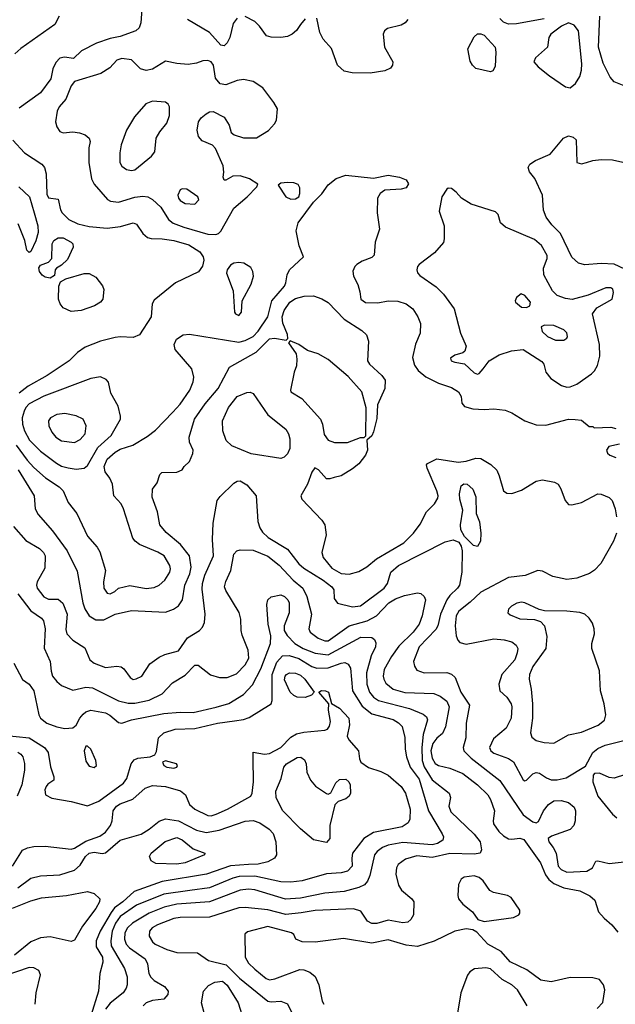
# Model space of a CAD drawing. Extents: x 1173029 to 1307123, y 522559 to 678521.
# Tile 510 of 623: x 1232587 to 1236252, y 643935 to 649994. Entities that reach past the tile are written whole.
import ezdxf

# ---------------------------------------------------------------- set-up
doc = ezdxf.new("R2010")
doc.units = 0

msp = doc.modelspace()

# ---------------------------------------------------------------- linework, layer by layer
at = {"layer": '0CON10XD'}
for points in [[(1233340, 650060), (1233332.5, 649975), (1233322, 649945), (1233301.2, 649925), (1233205, 649890), (1233145, 649878.8), (1233059.4, 649850.6), (1232966.8, 649803.2), (1232917.5, 649755), (1232862.7, 649762.7), (1232835, 649757.1), (1232809.1, 649730.9), (1232792.1, 649692.1), (1232779.1, 649630.9), (1232715, 649543.8), (1232585, 649450)], [(1232831.1, 650015), (1232804.5, 649965), (1232595, 649816.5), (1232558.5, 649785)], [(1233925, 650003.8), (1233900, 649970), (1233880, 649885), (1233865, 649850.8), (1233845, 649833.3), (1233825, 649836.9), (1233756, 649916), (1233620, 649995)], [(1234345, 649999.2), (1234314.4, 649965.6), (1234291.7, 649928.3), (1234265, 649905.8), (1234235, 649890), (1234194.5, 649884.5), (1234135, 649887.1), (1234106.7, 649895), (1234064, 649955), (1234035, 649983.8), (1233975, 650013.8)], [(1234975.5, 649995), (1234960, 649975), (1234935, 649960.9), (1234850.7, 649939.3), (1234832.9, 649925), (1234824.6, 649905.4), (1234832.3, 649825), (1234882.5, 649735), (1234882.1, 649715), (1234870, 649695), (1234835, 649679.6), (1234745, 649665.4), (1234633.6, 649666.4), (1234585, 649677.1), (1234542.9, 649715), (1234506.9, 649816.9), (1234454.6, 649874.6), (1234434.6, 649914.6), (1234415, 650003.8)], [(1235815, 649999.5), (1235645, 649968), (1235595, 649967.1), (1235565, 649978.9), (1235541.9, 650001.9)], [(1235975, 649574.5), (1236007.6, 649602.4), (1236033.6, 649645), (1236045.4, 649684.6), (1236046.9, 649723.1), (1236025.3, 649925.3), (1236000, 649960), (1235965, 649974.7), (1235921.2, 649955), (1235855.6, 649905), (1235843.3, 649885), (1235835.6, 649825), (1235760.8, 649759.2), (1235751.1, 649735), (1235777.8, 649705), (1235848.5, 649648.5), (1235945, 649580.8), (1235975, 649574.5)], [(1236337.5, 649575), (1236245, 649611.1), (1236220, 649640), (1236176.9, 649726.9), (1236150, 649825), (1236158.2, 650015)], [(1235485, 649673.3), (1235395, 649694.4), (1235373.4, 649713.4), (1235359.8, 649739.8), (1235344.5, 649815), (1235385, 649887.8), (1235405, 649907.1), (1235425, 649908.2), (1235445, 649899.4), (1235513.1, 649825), (1235517.5, 649795), (1235514.2, 649705.8), (1235499.5, 649680.5), (1235485, 649673.3)], [(1233795, 648673.1), (1233810.9, 648679.1), (1233825, 648693.8), (1233905.5, 648835), (1233986.6, 648903.4), (1234046.7, 648965), (1234053, 648983), (1234002, 649015), (1233945, 649033.1), (1233898.1, 649031.9), (1233855, 649006.7), (1233845, 649007.5), (1233838.8, 649025), (1233844.2, 649055), (1233839.4, 649095), (1233792.3, 649202.3), (1233772.9, 649222.9), (1233709.4, 649249.4), (1233688.6, 649275), (1233680, 649315), (1233688.6, 649365), (1233705, 649390.8), (1233735, 649415.7), (1233755, 649427.1), (1233778.3, 649428.3), (1233846.2, 649395), (1233876.7, 649345), (1233889.3, 649299.3), (1233907.5, 649285), (1233965, 649266.9), (1234045, 649266.5), (1234117.4, 649312.6), (1234155, 649352.5), (1234168.1, 649375), (1234172.9, 649445), (1234150.6, 649485), (1234083.1, 649575), (1234025, 649614.4), (1233965, 649625.5), (1233925, 649619.2), (1233855, 649592.9), (1233820.2, 649600.2), (1233793.2, 649635), (1233779.2, 649715), (1233765, 649734.4), (1233745, 649742.9), (1233715, 649741.8), (1233675, 649726.7), (1233625, 649719.5), (1233555, 649725.5), (1233485, 649740), (1233405, 649690.4), (1233365, 649681.5), (1233330.9, 649690.9), (1233275, 649746.9), (1233215, 649755.4), (1233184.4, 649745), (1233141.5, 649698.5), (1233086.7, 649663.3), (1232925, 649614.5), (1232903.7, 649586.3), (1232870.7, 649505), (1232831.3, 649458.7), (1232817.8, 649432.2), (1232808.5, 649365), (1232815.7, 649335), (1232835, 649306), (1232855, 649297.8), (1232915, 649303.8), (1232955, 649298.5), (1232990, 649285), (1233015.7, 649265), (1233020.6, 649245), (1233013.1, 649205), (1233013.1, 649115), (1233029.4, 649015), (1233045, 648982), (1233128.3, 648888.3), (1233147.1, 648877.1), (1233195, 648870.4), (1233295, 648902.7), (1233345, 648908.2), (1233375, 648903.8), (1233405, 648888.5), (1233455, 648840), (1233502.9, 648765), (1233532.1, 648742.1), (1233596.8, 648716.8), (1233745, 648675.4), (1233795, 648673.1)], [(1233275, 649065.6), (1233295, 649070.6), (1233398.5, 649155), (1233418.5, 649181.5), (1233427.2, 649265), (1233450, 649305), (1233491.9, 649358.1), (1233508.5, 649405), (1233508.7, 649458.7), (1233500.6, 649475), (1233485, 649487.3), (1233405, 649492), (1233363.8, 649476.2), (1233293.4, 649396.6), (1233245.4, 649315), (1233211.8, 649225), (1233203.5, 649175), (1233204.4, 649115), (1233215, 649092.5), (1233245, 649073.1), (1233275, 649065.6)], [(1232545, 649251.9), (1232616.4, 649175), (1232722.9, 649105), (1232740.6, 649085), (1232750.5, 649045), (1232755, 648920), (1232765, 648898.8), (1232825, 648890), (1232838.1, 648825), (1232849.5, 648805), (1232890, 648765), (1232945, 648738.8), (1233015, 648720.8), (1233125, 648711.9), (1233208.3, 648721.7), (1233285, 648744.4), (1233305.7, 648735), (1233345, 648678.6), (1233374.7, 648654.7), (1233396.9, 648646.9), (1233465, 648645.8), (1233536, 648636), (1233628.5, 648608.5), (1233695, 648565.4), (1233716.9, 648535), (1233719.6, 648515), (1233713, 648477), (1233686.7, 648443.3), (1233545.6, 648375), (1233415, 648268.6), (1233403.5, 648245), (1233395.5, 648165), (1233325.4, 648055), (1233285, 648037.9), (1233205, 648043.6), (1233175, 648038.9), (1233085, 648015.3), (1232990.9, 647979.1), (1232942.9, 647947.1), (1232891.1, 647895), (1232756.7, 647805), (1232640.2, 647739.8), (1232585, 647695.4)], [(1236345, 648442.3), (1236245, 648490), (1236165, 648494.7), (1236065.4, 648485.4), (1236025, 648496.7), (1235985, 648532.5), (1235915, 648678.6), (1235861.9, 648731.9), (1235828, 648778), (1235811.1, 648821.1), (1235804.3, 648915), (1235757.4, 649017.4), (1235725, 649057.5), (1235716.2, 649085), (1235726.2, 649105), (1235762, 649128), (1235852.3, 649167.7), (1235934.7, 649265.3), (1235965, 649279.1), (1235992.2, 649272.2), (1236012.5, 649255), (1236016.2, 649116.2), (1236045, 649107.5), (1236075, 649114.4), (1236115, 649128.2), (1236165, 649133.9), (1236235, 649132.7), (1236335, 649109.1)], [(1233145, 646461.2), (1233172.5, 646475), (1233195, 646496.7), (1233265, 646512.5), (1233365, 646492.9), (1233415, 646499.1), (1233445, 646514.5), (1233481.5, 646545), (1233510.4, 646595), (1233514.6, 646615), (1233510.8, 646635), (1233476.5, 646695), (1233437.7, 646717.7), (1233325.3, 646765.3), (1233297.5, 646785), (1233283.8, 646803.8), (1233226.4, 646985), (1233211.1, 647015), (1233166, 647065), (1233158, 647135), (1233142.1, 647172.1), (1233112.6, 647212.6), (1233106.7, 647245), (1233125, 647289.5), (1233175, 647332.7), (1233205, 647350.4), (1233283.7, 647376.3), (1233371.3, 647428.7), (1233422.2, 647467.8), (1233530.5, 647579.5), (1233575, 647628.5), (1233635, 647714.3), (1233654.5, 647765), (1233659.1, 647795), (1233646, 647846), (1233544.3, 647965), (1233538.6, 647995), (1233552.6, 648027.4), (1233592.5, 648055), (1233631.7, 648058.3), (1233935, 648010.8), (1233975, 648020.5), (1234025, 648045.3), (1234055, 648076.7), (1234113.8, 648165), (1234139.5, 648265), (1234216.4, 648355), (1234225.5, 648375), (1234233.5, 648425), (1234247.3, 648455), (1234333.8, 648535), (1234307.9, 648602.1), (1234288.2, 648695), (1234301.2, 648745), (1234395, 648872.1), (1234447.6, 648922.4), (1234485, 648978.6), (1234535, 649016.9), (1234595, 649037.5), (1234765, 649020), (1234855, 649037.5), (1234925.4, 649025.4), (1234965, 649009.2), (1234980, 648985), (1234965, 648959.2), (1234935, 648950.6), (1234833.3, 648945), (1234804.6, 648925.4), (1234788.6, 648895), (1234788.1, 648805), (1234801.1, 648705), (1234775.6, 648624.4), (1234768, 648545), (1234755, 648530), (1234695, 648508), (1234661.9, 648488.1), (1234648.8, 648475), (1234637, 648447), (1234641.2, 648415), (1234667.5, 648365), (1234679.5, 648320.5), (1234686.2, 648275), (1234714.5, 648254.5), (1234792.1, 648252.1), (1234854.2, 648264.2), (1234915, 648263.1), (1234965, 648246.7), (1235005.6, 648215), (1235038.1, 648165), (1235053.1, 648125), (1235051.9, 648065), (1235022.1, 647997.9), (1235005.5, 647915), (1235017.3, 647867.3), (1235039.4, 647835), (1235086.5, 647796.5), (1235165, 647758), (1235245, 647730), (1235288.1, 647705), (1235304.4, 647675), (1235308.1, 647635), (1235325, 647613.5), (1235375, 647599.1), (1235445, 647594.7), (1235505, 647600.5), (1235575, 647590.8), (1235616.7, 647575), (1235695.5, 647525.5), (1235765, 647501.1), (1235825, 647500), (1235965, 647535.7), (1236005, 647533.8), (1236045, 647530), (1236091.7, 647491.7), (1236115, 647490), (1236122.5, 647482.5), (1236225, 647487.1), (1236255, 647478.6)], [(1234255, 648889.4), (1234285, 648891.5), (1234305.6, 648905), (1234311.9, 648925), (1234310.3, 648960.3), (1234300.3, 648980.3), (1234275, 648990.8), (1234235, 648992), (1234195, 648988), (1234177.5, 648975), (1234225, 648904), (1234255, 648889.4)], [(1232581.8, 648965), (1232647.1, 648905), (1232677.4, 648805), (1232699.3, 648725), (1232701.2, 648685), (1232687.1, 648632.9), (1232655, 648567.5), (1232645, 648562.5), (1232631.2, 648575), (1232618.2, 648635), (1232577, 648737)], [(1233665, 648860), (1233688.8, 648885), (1233683.8, 648905), (1233615, 648951.2), (1233586.4, 648953.6), (1233575, 648946.2), (1233561.4, 648915), (1233564.4, 648895), (1233575, 648880.8), (1233606.1, 648863.9), (1233665, 648860)], [(1235955, 647732.2), (1235975, 647734.4), (1236015, 647750.6), (1236106.7, 647815), (1236125, 647833.3), (1236143, 647867), (1236156.4, 647923.6), (1236155.5, 647994.5), (1236111.4, 648185), (1236138.7, 648221.3), (1236233.3, 648275), (1236241.2, 648315), (1236238, 648335), (1236225, 648344), (1236195, 648344), (1236085, 648299.2), (1235986.8, 648273.2), (1235945, 648278.1), (1235895, 648296.9), (1235865, 648325.7), (1235813.2, 648425), (1235811.2, 648465), (1235833.1, 648525), (1235833.9, 648543.9), (1235798.2, 648605), (1235755, 648641.1), (1235577.5, 648717.5), (1235546, 648745), (1235531.2, 648795), (1235515, 648812), (1235365, 648859.1), (1235305.7, 648895), (1235273.3, 648933.3), (1235245, 648955.7), (1235225, 648957.1), (1235215, 648950.8), (1235184.6, 648905), (1235168.6, 648815), (1235199.2, 648725), (1235200, 648645), (1235195, 648622.5), (1235140.3, 648559.7), (1235045, 648488.6), (1235034.4, 648475), (1235030.5, 648455), (1235036.2, 648436.2), (1235049.8, 648419.8), (1235149.8, 648349.8), (1235195, 648305.7), (1235260.8, 648215), (1235298.9, 648065), (1235333.8, 647985), (1235326.2, 647955), (1235315, 647943.3), (1235265, 647928.8), (1235239.3, 647910.7), (1235242.5, 647895), (1235266, 647886), (1235325, 647876), (1235385, 647821.2), (1235405, 647813.8), (1235415, 647816.7), (1235440, 647845), (1235475.6, 647894.4), (1235538.1, 647931.9), (1235613.6, 647956.4), (1235685, 647964.5), (1235800.7, 647890.7), (1235812.5, 647875), (1235824, 647825), (1235855.5, 647785.5), (1235922.2, 647742.2), (1235955, 647732.2)], [(1232775, 648402.9), (1232745, 648409.4), (1232725, 648422.9), (1232709.4, 648445), (1232705, 648467.5), (1232715, 648483.8), (1232765, 648501.2), (1232785.6, 648524.4), (1232787.5, 648615), (1232796.9, 648635), (1232825, 648652.3), (1232855, 648651.1), (1232904.3, 648625), (1232914.2, 648615), (1232916.2, 648595), (1232880.6, 648519.4), (1232845, 648483.8), (1232814, 648466), (1232806.7, 648455), (1232800.7, 648419.3), (1232775, 648402.9)], [(1233935, 648174), (1233953.3, 648195), (1233956.2, 648265), (1234012.7, 648367.3), (1234025.7, 648415), (1234022.5, 648445), (1234009.7, 648469.7), (1233966.6, 648496.6), (1233935, 648500.6), (1233905, 648495.7), (1233885.5, 648484.5), (1233864.2, 648455), (1233860.8, 648435), (1233901.2, 648325), (1233910, 648195), (1233915, 648183.3), (1233935, 648174)], [(1232905, 648198.5), (1232855, 648222), (1232837.1, 648245), (1232827.1, 648275), (1232828, 648355), (1232838.3, 648381.7), (1232871.2, 648398.8), (1232985, 648432.5), (1233015, 648432.5), (1233055, 648410.8), (1233097.4, 648357.4), (1233105.8, 648334.2), (1233100, 648275), (1233084, 648255), (1233047.1, 648232.9), (1232965, 648204.6), (1232905, 648198.5)], [(1232578.8, 647225), (1232675.5, 647065), (1232683.3, 646985), (1232700.2, 646950.2), (1232789.4, 646849.4), (1232878.9, 646725), (1232940.3, 646600.3), (1232975.3, 646405.3), (1232988.7, 646368.7), (1233015.3, 646325.3), (1233055, 646301.9), (1233105, 646300.5), (1233174, 646336), (1233275, 646358.8), (1233485, 646348.9), (1233533.4, 646366.6), (1233565, 646387.5), (1233590, 646425), (1233604.1, 646515), (1233634.7, 646585), (1233643.5, 646625), (1233632.1, 646695), (1233577.3, 646765), (1233488.1, 646838.1), (1233450.6, 646885), (1233434.4, 646965), (1233402.9, 647055), (1233404.4, 647105.6), (1233433.3, 647145), (1233450, 647195), (1233461.7, 647208.3), (1233555, 647210), (1233586.4, 647223.6), (1233600, 647245), (1233632.5, 647275), (1233653.8, 647325), (1233654, 647345), (1233632.5, 647395), (1233629.4, 647425), (1233663.8, 647535), (1233729, 647631), (1233808.9, 647725), (1233878.6, 647855), (1234041.9, 647948.1), (1234125, 648030), (1234154.4, 648034.4), (1234227.5, 648022.5), (1234237.5, 648032.5), (1234235, 648057.5), (1234206.6, 648126.6), (1234203.3, 648165), (1234214.4, 648205.6), (1234250, 648255), (1234285, 648278.1), (1234337.9, 648292.1), (1234395, 648294.3), (1234447, 648277), (1234485, 648253.8), (1234585, 648152.1), (1234692.6, 648082.6), (1234720.8, 648055), (1234732.9, 648015), (1234727.1, 647895), (1234740.8, 647875), (1234815.8, 647805), (1234835.7, 647775), (1234834.2, 647725), (1234790, 647625), (1234785, 647540), (1234765, 647457.5), (1234755, 647433.3), (1234722.5, 647407.5), (1234726.9, 647345), (1234715.6, 647315), (1234675, 647260.8), (1234635, 647230), (1234565, 647187.5), (1234522.5, 647177.5)], [(1235705, 648224), (1235725.9, 648234.1), (1235731.2, 648255), (1235695, 648296), (1235672.7, 648307.3), (1235645, 648283.8), (1235635.8, 648265), (1235637.5, 648255), (1235675, 648225.7), (1235705, 648224)], [(1235935, 648022), (1235955, 648033.8), (1235959.2, 648045), (1235955, 648066.2), (1235936.2, 648085), (1235875, 648113.3), (1235816.1, 648113.9), (1235796.7, 648105), (1235802.5, 648075), (1235836, 648045), (1235885, 648022.9), (1235935, 648022)], [(1234525, 647391.5), (1234605, 647393.3), (1234685, 647423.3), (1234707.5, 647422.5), (1234717.5, 647432.5), (1234720, 647605), (1234693.4, 647703.4), (1234609.1, 647799.1), (1234485, 647903.3), (1234425, 647937.1), (1234358.1, 647958.1), (1234305, 647996), (1234252.5, 648017.5), (1234242.5, 648005), (1234287.7, 647937.7), (1234293.1, 647905), (1234290, 647865), (1234275.4, 647824.6), (1234253.8, 647715), (1234256.7, 647705), (1234324, 647664), (1234438.9, 647535), (1234450.6, 647505), (1234460.7, 647440.7), (1234485, 647405.8), (1234525, 647391.5)], [(1232935, 647228.2), (1232985, 647234.3), (1233005, 647250.6), (1233068.2, 647361.8), (1233149.3, 647435), (1233207.8, 647535), (1233208.1, 647555), (1233192.7, 647615), (1233149.2, 647695), (1233134.3, 647764.3), (1233120.5, 647780.5), (1233085, 647796), (1233025, 647785.6), (1232735, 647677.6), (1232645, 647630), (1232625, 647608.2), (1232614.1, 647585), (1232602.9, 647545), (1232604.7, 647505), (1232616.4, 647465), (1232647.2, 647407.2), (1232715, 647338.9), (1232814.8, 647264.8), (1232845, 647247.5), (1232885.9, 647235.9), (1232935, 647228.2)], [(1234195, 647292.9), (1234012, 647322), (1233892, 647372), (1233858.8, 647405), (1233836.8, 647465), (1233835.3, 647525), (1233872.7, 647607.3), (1233925, 647674.6), (1233985, 647699.2), (1234005, 647702), (1234024.4, 647694.4), (1234115, 647563.1), (1234225.8, 647475), (1234241.9, 647445), (1234248.9, 647415), (1234248.9, 647355), (1234235, 647322.9), (1234215, 647302.9), (1234195, 647292.9)], [(1232925, 647392.9), (1232959.2, 647410.8), (1232990, 647445), (1232995.7, 647495), (1232978, 647535), (1232935, 647555.6), (1232865, 647570.4), (1232815.4, 647564.6), (1232777.5, 647545), (1232764.4, 647525), (1232766.9, 647495), (1232785.6, 647455), (1232808.9, 647425), (1232845, 647401.8), (1232925, 647392.9)], [(1232565, 647376.2), (1232633.7, 647283.7), (1232675, 647238.7), (1232745.6, 647175.6), (1232829.7, 647119.7), (1232854, 647094), (1232885, 647023.3), (1232938.9, 646955), (1233005, 646815.7), (1233065, 646748.6), (1233080.5, 646720.5), (1233116, 646605), (1233102.5, 646535), (1233104.4, 646495), (1233125, 646466.2), (1233145, 646461.2)], [(1236277.3, 647382.7), (1236213.2, 647366.8), (1236197.5, 647345), (1236205, 647326.2), (1236218, 647315), (1236255, 647299.2)], [(1234522.5, 647177.5), (1234495, 647168), (1234475, 647168.8), (1234426.7, 647225), (1234404.1, 647235.9), (1234385, 647210), (1234357.8, 647135), (1234316.9, 647065), (1234324, 647044), (1234446, 646915), (1234464.2, 646885), (1234474.2, 646825), (1234446.5, 646715), (1234454.6, 646685), (1234508.5, 646618.5), (1234565.2, 646585.2), (1234615, 646582.4), (1234675, 646598), (1234722.9, 646627.1), (1234783, 646677), (1234950.5, 646775), (1235011.5, 646835), (1235051.2, 646888.8), (1235090.8, 646965), (1235140.6, 647015), (1235160.6, 647049.4), (1235162.7, 647065), (1235153.8, 647095), (1235093.8, 647235), (1235091.2, 647255), (1235096.1, 647263.9), (1235155, 647291.2), (1235285, 647272.1), (1235335, 647277.5), (1235395, 647296.4), (1235425, 647294.5), (1235487.2, 647257.2), (1235522.6, 647222.6), (1235538, 647188), (1235564, 647095), (1235585, 647080), (1235615, 647079.4), (1235675, 647098.9), (1235765, 647154.4), (1235805, 647163.1), (1235878, 647148), (1235900, 647135), (1235917.6, 647107.6), (1235943.3, 647035), (1235965, 647010), (1235985, 647008.8), (1236045, 647024), (1236145, 647076), (1236165, 647074), (1236215, 647053.3), (1236233.3, 647035), (1236250.8, 646985), (1236260, 646935)], [(1232548.9, 646875), (1232625, 646790), (1232709.3, 646739.3), (1232734.6, 646715), (1232744.6, 646695), (1232741.9, 646618.1), (1232694.2, 646535.7), (1232690, 646515), (1232694.1, 646495), (1232735, 646442.9), (1232765, 646427.7), (1232825, 646427.9), (1232853.5, 646403.5), (1232879, 646335), (1232872, 646242), (1232876.5, 646215), (1232914.3, 646175), (1232988.6, 646128.6), (1233020, 646055), (1233045.8, 646035), (1233115, 646008.2), (1233185.8, 646015.8), (1233212.7, 646012.7), (1233229.1, 645999.1), (1233266.8, 645946.8), (1233285, 645934.3), (1233305, 645937.5), (1233338.8, 645955), (1233388.8, 646031.2), (1233445, 646072), (1233481.5, 646088.5), (1233565, 646110.5), (1233620.2, 646189.8), (1233693.8, 646235), (1233712, 646255), (1233725.6, 646285), (1233729.5, 646335), (1233709.5, 646490.5), (1233712.2, 646525), (1233727, 646575), (1233780.9, 646695), (1233774.1, 646795.9), (1233777.6, 646895), (1233802.2, 647035), (1233820.2, 647059.8), (1233905, 647141.4), (1233925, 647154.3), (1233944.2, 647155.8), (1233985, 647131.9), (1234043.3, 647065), (1234052.8, 646907.2), (1234065, 646867.5), (1234080.8, 646840.8), (1234117.2, 646807.2), (1234236.1, 646736.1), (1234305, 646646.2), (1234335, 646618.2), (1234454.6, 646545), (1234508.5, 646505), (1234520, 646485), (1234522.8, 646432.8), (1234544, 646404), (1234635, 646381.1), (1234685, 646386.9), (1234830.4, 646495), (1234851.2, 646525), (1234871.5, 646595), (1234917.5, 646635), (1235205, 646782.1), (1235255, 646792.5), (1235288.8, 646778.8), (1235304.3, 646754.3), (1235309.4, 646725), (1235309.1, 646595), (1235293.5, 646515), (1235281.9, 646495), (1235235, 646451.5), (1235216.1, 646423.9), (1235176.4, 646335), (1235160, 646265), (1235148.1, 646241.9), (1235046.5, 646135), (1235010.9, 646045), (1235016.5, 646016.5), (1235032.2, 645992.2), (1235075.3, 645975.3), (1235216.4, 645976.4), (1235245, 645967.1), (1235266.4, 645946.4), (1235301.2, 645855), (1235355.5, 645775), (1235334.7, 645665.3), (1235331.8, 645575), (1235315.4, 645515), (1235320, 645495), (1235365, 645450.4), (1235542, 645312), (1235685, 645101.9), (1235745, 645058.6), (1235765, 645051.2), (1235779.4, 645060.6), (1235811.1, 645125), (1235841.5, 645165), (1235875, 645187.3), (1235918.8, 645188.8), (1235965, 645176.4), (1235998.5, 645148.5), (1236007.1, 645125), (1236006, 645064), (1235997.1, 645035), (1235975, 645010.4), (1235860.3, 644969.7), (1235838.8, 644955), (1235842.5, 644935), (1235870.4, 644900.4), (1235888.9, 644865), (1235900, 644785), (1235920, 644765), (1235955, 644748), (1236076.7, 644755), (1236111.2, 644775), (1236132.5, 644815), (1236145, 644817.5), (1236215, 644800.8), (1236325, 644812.9)], [(1235405, 646752.5), (1235379.3, 646759.3), (1235323.6, 646813.6), (1235302, 646855), (1235300, 646885), (1235313.3, 646975), (1235295, 647043.3), (1235293.1, 647076.9), (1235303.1, 647125), (1235321.3, 647138.7), (1235341.2, 647135), (1235375, 647106), (1235395, 647057.5), (1235396.2, 646955), (1235416, 646905), (1235425.7, 646835), (1235422, 646785), (1235405, 646752.5)], [(1236260, 646835), (1236242, 646785), (1236162.4, 646647.6), (1236125, 646606.2), (1236093, 646587), (1236015, 646558.1), (1235955, 646550), (1235868.1, 646568.1), (1235805, 646600.6), (1235775, 646605.6), (1235697.1, 646572.9), (1235595, 646562.5), (1235425, 646470.4), (1235360.3, 646409.7), (1235288.9, 646355), (1235272.4, 646325), (1235267, 646265), (1235273.1, 646203.1), (1235283.3, 646175), (1235295, 646161.9), (1235335, 646151.5), (1235505, 646184.1), (1235568.7, 646178.7), (1235615, 646165.4), (1235642.9, 646145), (1235651.9, 646125), (1235648.6, 646098.6), (1235633.5, 646055), (1235553.5, 645965), (1235535.8, 645905.8), (1235542.5, 645865), (1235584.6, 645824.6), (1235610.9, 645785), (1235615.4, 645765), (1235611.8, 645695), (1235580, 645635), (1235502, 645568), (1235478.9, 645515), (1235486.9, 645495), (1235505, 645481.5), (1235595, 645448.2), (1235625, 645427.3), (1235685, 645316), (1235695, 645310), (1235705, 645313.8), (1235745, 645352.5), (1235765, 645361.4), (1235785, 645358.1), (1235828.1, 645328.1), (1235857.3, 645317.3), (1235895, 645316.1), (1235950.5, 645329.5), (1236069.7, 645400.3), (1236114, 645485), (1236145, 645508.5), (1236190.6, 645529.4), (1236305, 645559.2)], [(1232575, 646460.5), (1232655.9, 646355.9), (1232721.1, 646311.1), (1232734.6, 646294.6), (1232743.8, 646245), (1232737.1, 646127.1), (1232775.6, 646045), (1232781.1, 645985), (1232790, 645955), (1232815, 645920.8), (1232845, 645897.5), (1232915, 645868.1), (1232995, 645887.5), (1233035, 645883.1), (1233195, 645803.3), (1233255, 645788.9), (1233295, 645787.3), (1233385, 645805.8), (1233464.8, 645845.2), (1233526.9, 645913.1), (1233605, 645961.5), (1233665, 646021.4), (1233685, 646022.5), (1233761.9, 645961.9), (1233816.1, 645946.1), (1233863.9, 645946.1), (1233920.9, 645969.1), (1233975.6, 646024.4), (1233996.8, 646065), (1233993.6, 646115), (1233956.2, 646206.2), (1233949.5, 646235), (1233948.5, 646305), (1233936.9, 646346.9), (1233855, 646481.2), (1233848.6, 646505), (1233855, 646536.7), (1233886.2, 646603.8), (1233905.4, 646704.6), (1233924, 646725), (1233945, 646730.9), (1234025, 646730), (1234115, 646692.3), (1234185, 646637.7), (1234270, 646545), (1234330.4, 646495), (1234353.9, 646443.9), (1234382.3, 646335), (1234365.6, 646245), (1234375.6, 646225), (1234425, 646188.7), (1234465, 646171.9), (1234485, 646172.1), (1234615, 646264.1), (1234725, 646295.2), (1234782.3, 646325), (1234859.1, 646405), (1234898.9, 646431.1), (1234955, 646451.8), (1235035, 646466.5), (1235055, 646463.1), (1235076.9, 646445), (1235083.5, 646425), (1235081.2, 646405), (1235064.1, 646325), (1235045.3, 646275), (1235008.9, 646225), (1234921.2, 646138.8), (1234875, 646076.4), (1234830.3, 645995), (1234823.5, 645955), (1234827.3, 645935), (1234841.3, 645911.3), (1234885.8, 645875), (1234956.4, 645853.6), (1235135, 645847.1), (1235175, 645831.3), (1235215, 645799.6), (1235229.7, 645765), (1235207.7, 645642.3), (1235189.3, 645600.7), (1235155, 645572.1), (1235129.8, 645540.2), (1235116.4, 645495), (1235125, 645450), (1235145, 645416.2), (1235165, 645404.7), (1235235, 645387.5), (1235314.4, 645355), (1235405, 645286.2), (1235468.8, 645225), (1235485, 645196), (1235509.5, 645125), (1235500.4, 645065), (1235502.9, 645045), (1235535, 644999.1), (1235565, 644971.2), (1235595, 644953.8), (1235615, 644951.1), (1235665, 644958.4), (1235689.7, 644949.7), (1235792.6, 644805), (1235822.2, 644732.2), (1235842.6, 644702.6), (1235875, 644678.1), (1235935, 644652.4), (1236035, 644633.3), (1236095, 644603.2), (1236126.5, 644575), (1236148.1, 644505), (1236182.9, 644465), (1236230.6, 644425), (1236268.3, 644378.3)], [(1232552, 646035), (1232604.6, 645934.6), (1232645.7, 645905.7), (1232674.1, 645865), (1232705.5, 645715.5), (1232715, 645696), (1232755, 645665.6), (1232815, 645641.9), (1232865, 645632.9), (1232915, 645635.8), (1232935, 645652), (1232957.3, 645695), (1232978.7, 645721.3), (1232995.3, 645734.7), (1233025, 645744.6), (1233115, 645729.5), (1233141.5, 645715), (1233195, 645669.6), (1233215, 645666.2), (1233275.3, 645684.7), (1233475, 645724.7), (1233573.9, 645733.9), (1233655, 645731.6), (1233796.7, 645763.3), (1233873.7, 645786.3), (1233965, 645842.3), (1234019.3, 645900.7), (1234070.7, 645999.3), (1234131.1, 646155), (1234131.9, 646201.9), (1234115.7, 646275), (1234107.9, 646395), (1234114.5, 646425), (1234135, 646442.2), (1234195, 646454.6), (1234217.8, 646445), (1234237.1, 646425), (1234245.4, 646405), (1234244.6, 646345), (1234214.3, 646265), (1234214.4, 646235), (1234232.3, 646205), (1234280.7, 646155), (1234331.8, 646125), (1234405, 646096), (1234485, 646086), (1234686.7, 646195), (1234755, 646191.9), (1234770.5, 646180.5), (1234779.8, 646159.8), (1234777.7, 646135), (1234750.8, 646079.2), (1234721.5, 645975), (1234723.9, 645905), (1234740, 645855), (1234765, 645824.7), (1234795.6, 645805.6), (1234985.7, 645755), (1235070.6, 645720.6), (1235091.1, 645705), (1235096.2, 645685), (1235069.8, 645595), (1235061, 645515), (1235064.9, 645435), (1235076, 645396), (1235125, 645317.1), (1235230.6, 645235), (1235238.3, 645208.3), (1235227.5, 645155), (1235240.2, 645120.2), (1235385, 644982.7), (1235421.8, 644935), (1235430, 644885), (1235420, 644865), (1235385, 644858.5), (1235235, 644862.6), (1235125, 644839.3), (1235031.2, 644848.8), (1234962, 644828), (1234916.4, 644795), (1234905.3, 644774.7), (1234901.8, 644735), (1234917.6, 644667.6), (1234937.5, 644637.5), (1235000.6, 644585), (1235011.9, 644565), (1235010.8, 644485), (1234995, 644456.2), (1234975, 644441.4), (1234945, 644435.6), (1234855, 644453.1), (1234785, 644433.1), (1234755, 644431.8), (1234727.5, 644447.5), (1234687.6, 644507.6), (1234641.8, 644521.8), (1234405, 644511.6), (1234318.8, 644498.8), (1234225, 644488.4), (1234115, 644516.2), (1233975, 644530.7), (1233935, 644529.4), (1233755, 644471.8), (1233575, 644468.7), (1233535, 644463), (1233435.6, 644425), (1233403.5, 644405), (1233385.5, 644385), (1233384.5, 644355), (1233405, 644318.6), (1233420.8, 644305), (1233492.1, 644272.1), (1233555, 644253), (1233681.1, 644251.1), (1233750, 644205), (1233857.2, 644177.2), (1233940, 644095), (1234048.3, 644008.3), (1234115, 643953.9), (1234135, 643950), (1234195, 643954.5), (1234235, 643937.1), (1234265.4, 643875.4)], [(1235875, 645542.5), (1235965, 645592.5), (1236045, 645610.7), (1236146.2, 645653.8), (1236185.9, 645684.1), (1236194.5, 645715.5), (1236183.9, 645785), (1236161.2, 645865), (1236155, 645986.7), (1236107.3, 646125), (1236107.3, 646155), (1236124.6, 646215), (1236123.2, 646245), (1236111.2, 646281.2), (1236091.1, 646311.1), (1236064.2, 646335), (1236035, 646346.2), (1235955, 646355.4), (1235816.4, 646356.4), (1235784.5, 646364.5), (1235695, 646405.6), (1235675, 646409.4), (1235647, 646403), (1235613.3, 646385), (1235595, 646366.7), (1235591.2, 646345), (1235605, 646332.5), (1235665, 646307.8), (1235755, 646303.1), (1235791.5, 646291.5), (1235816.7, 646265), (1235832, 646198), (1235825.5, 646125), (1235745, 646013.5), (1235724.1, 645965), (1235722.9, 645935), (1235735.3, 645875), (1235742.9, 645785), (1235742.4, 645695), (1235729.6, 645605), (1235738.3, 645578.3), (1235765, 645559.2), (1235815, 645545.3), (1235875, 645542.5)], [(1232485, 645591.5), (1232645, 645575.8), (1232740, 645515), (1232763.6, 645485), (1232777, 645397), (1232796.7, 645335), (1232797.5, 645315), (1232760.5, 645289.5), (1232750, 645275), (1232742, 645255), (1232746.2, 645225), (1232785, 645204.4), (1232905, 645183.8), (1233005, 645156.8), (1233074.8, 645185.2), (1233225.4, 645295), (1233245.9, 645325), (1233274.1, 645415.9), (1233290.8, 645439.2), (1233315, 645450.4), (1233391.2, 645458.8), (1233419.3, 645470.7), (1233429.6, 645490.4), (1233442.5, 645575), (1233473.4, 645606.6), (1233545, 645629.1), (1233665, 645631.6), (1233805, 645665.2), (1233909.5, 645680.5), (1233965, 645688.5), (1233999.7, 645700.3), (1234134.3, 645785), (1234140, 645805), (1234140.7, 645965), (1234170.2, 646039.8), (1234205, 646079.7), (1234245, 646081.9), (1234305, 646063.2), (1234385, 646014.3), (1234415, 646003.2), (1234485, 646004.8), (1234565, 646035.3), (1234587.9, 646037.9), (1234608.6, 646028.6), (1234623.8, 646003.8), (1234636.2, 645865), (1234695, 645770), (1234755, 645721.8), (1234885, 645687.3), (1234918, 645668), (1234940.6, 645645), (1234957.4, 645577.4), (1234958.8, 645505), (1234967.4, 645457.4), (1234990.9, 645395), (1235045, 645320.5), (1235102.8, 645125), (1235186.2, 644985), (1235194.5, 644965), (1235190.5, 644945), (1235158.9, 644925), (1235125, 644916.8), (1234945, 644930.7), (1234855.2, 644914.8), (1234820.3, 644899.7), (1234786.2, 644875), (1234770.4, 644855), (1234742.5, 644727.5), (1234728, 644692), (1234709.3, 644670.7), (1234675, 644653.4), (1234585, 644629.2), (1234465, 644618.2), (1234315, 644588.4), (1234222.6, 644582.6), (1234035, 644639.8), (1233995, 644643.3), (1233945, 644638.1), (1233755, 644565.7), (1233555, 644550.4), (1233476.1, 644533.9), (1233384.6, 644495.4), (1233281.8, 644435), (1233250.7, 644405), (1233235.4, 644375), (1233233.2, 644335), (1233241.8, 644305), (1233262.6, 644282.6), (1233358.5, 644215), (1233373.1, 644185), (1233382.3, 644125), (1233395, 644101.4), (1233415, 644081.5), (1233479.2, 644045), (1233501.4, 644015), (1233498.6, 643995), (1233475, 643966), (1233405, 643958.9), (1233366, 643945), (1233346.9, 643925)], [(1234345, 645823.3), (1234295, 645826.2), (1234274.6, 645835), (1234252.2, 645855), (1234217.6, 645932.4), (1234220.9, 645955), (1234228.6, 645965), (1234247.5, 645975), (1234285, 645973.9), (1234315, 645960), (1234341.1, 645935), (1234400, 645855), (1234382, 645838), (1234345, 645823.3)], [(1232543.3, 644785), (1232605.4, 644884.6), (1232635, 644898.9), (1232675, 644907.1), (1232745, 644908.5), (1232905, 644890), (1232925, 644895.3), (1232995, 644938.8), (1233079.9, 644970.1), (1233116.2, 644995), (1233146.7, 645035), (1233157.2, 645065), (1233163.5, 645125), (1233183.3, 645155), (1233205, 645169.5), (1233283.4, 645196.6), (1233360.5, 645265), (1233405, 645281.8), (1233485, 645276.1), (1233577.9, 645247.9), (1233606.8, 645225), (1233632.5, 645165), (1233665.6, 645135), (1233745, 645097.1), (1233765, 645095.3), (1233797.1, 645105), (1233865.6, 645135), (1234010, 645215), (1234018.5, 645235), (1234025.6, 645305), (1234024, 645445), (1234023.8, 645486.2), (1234093.6, 645473.6), (1234125, 645478.9), (1234194.3, 645515), (1234255, 645578.2), (1234289.9, 645600.1), (1234335, 645610.8), (1234465, 645621.2), (1234481.7, 645628.3), (1234493.9, 645646.1), (1234500, 645675), (1234486.7, 645745), (1234490, 645785), (1234427.5, 645855), (1234444.4, 645865.6), (1234470, 645865), (1234488, 645855), (1234507, 645787), (1234555, 645758), (1234613.3, 645695), (1234617.5, 645655), (1234602, 645585), (1234613.6, 645563.6), (1234672.9, 645495), (1234677.5, 645445), (1234685.8, 645425), (1234733.1, 645393.1), (1234808.7, 645368.7), (1234855.8, 645345.8), (1234935, 645275.5), (1234962.2, 645235), (1234990.2, 645135), (1234988.2, 645075), (1234978.8, 645051.2), (1234941.8, 645028.2), (1234765, 644992.4), (1234705.5, 644955), (1234635.5, 644865), (1234630.5, 644835), (1234633.3, 644785), (1234604, 644755), (1234565, 644743.3), (1234475, 644738.4), (1234325, 644694.7), (1234255, 644687.2), (1234195, 644689.7), (1234035, 644723.6), (1233937.9, 644722.1), (1233898.2, 644711.8), (1233755, 644650.9), (1233633.8, 644635), (1233475, 644613.8), (1233305.4, 644545), (1233205, 644475.7), (1233176.7, 644435), (1233157.2, 644385), (1233148.5, 644325), (1233150.4, 644295), (1233232.5, 644155), (1233248.5, 644105), (1233248.5, 644055), (1233243.5, 644035), (1233224.5, 644005), (1233145, 643942.5), (1233115, 643904.5)], [(1232575, 645487.2), (1232594.8, 645474.8), (1232607.3, 645457.3), (1232617.6, 645417.6), (1232616.7, 645375), (1232600, 645285), (1232572.1, 645215)], [(1233045, 645392), (1233060, 645405), (1233055.6, 645435), (1233025, 645506), (1233005, 645523.8), (1232995, 645523.3), (1232983.3, 645495), (1232995, 645431.2), (1233015, 645401.4), (1233045, 645392)], [(1233535, 645388), (1233555, 645393.8), (1233558, 645405), (1233552.5, 645415), (1233485, 645434), (1233466.2, 645425), (1233474, 645405), (1233492.5, 645395), (1233535, 645388)], [(1234475, 644930), (1234395, 644947.1), (1234314.7, 645014.7), (1234206.4, 645125), (1234166.2, 645205), (1234163.9, 645246.1), (1234195.5, 645325), (1234212.2, 645395), (1234230, 645415), (1234295, 645453.3), (1234316.8, 645456.8), (1234340, 645440), (1234349.5, 645415), (1234354.6, 645364.6), (1234376.9, 645315), (1234407.6, 645277.6), (1234475, 645232), (1234485, 645228.8), (1234502.7, 645237.3), (1234531.9, 645298.1), (1234555, 645318.8), (1234595, 645319.6), (1234612.7, 645305), (1234621.2, 645285), (1234622.9, 645235), (1234614.5, 645215), (1234595, 645200.4), (1234546.3, 645183.7), (1234527.2, 645162.8), (1234495.4, 645035), (1234495.6, 644955), (1234475, 644930)], [(1236315, 645348.8), (1236245, 645327.5), (1236215, 645330), (1236155, 645356.7), (1236125, 645356), (1236115.7, 645344.3), (1236114.5, 645305), (1236145, 645216), (1236235.3, 645105.3), (1236262.1, 645082.1)], [(1232575, 644651.8), (1232655, 644712.1), (1232715, 644725.6), (1232835, 644731.1), (1232925, 644761.5), (1232959.2, 644790.8), (1232991.8, 644845), (1233015, 644864.7), (1233045, 644871), (1233095, 644863.8), (1233115, 644868.2), (1233205, 644945.3), (1233335, 644982.3), (1233385, 645012.1), (1233445, 645063.1), (1233485, 645077.3), (1233565, 645063.6), (1233676, 645006), (1233735, 644991.6), (1233815, 645006.7), (1233975, 645061.6), (1234025, 645065.3), (1234065, 645052.2), (1234123.2, 645013.2), (1234146.6, 644986.6), (1234163.5, 644935), (1234168.2, 644855), (1234155.2, 644834.8), (1234115, 644810.9), (1234055, 644798.1), (1233995, 644795.2), (1233885, 644787.4), (1233736, 644735), (1233465, 644690.5), (1233290.8, 644629.2), (1233221.2, 644565), (1233171.6, 644528.4), (1233149.5, 644500.5), (1233083.2, 644385), (1233058.6, 644325), (1233058.5, 644288.5), (1233096.4, 644225), (1233099.2, 644195), (1233080.5, 644125), (1233072, 644015), (1233024.4, 643865)], [(1233555, 644796.5), (1233425, 644801.9), (1233397.3, 644817.3), (1233386, 644845), (1233396.9, 644865), (1233482, 644938), (1233555, 644961.4), (1233587.8, 644947.8), (1233655, 644891.6), (1233726.2, 644865), (1233725, 644854.3), (1233605, 644804.8), (1233555, 644796.5)], [(1235445, 644444), (1235625, 644468.9), (1235658, 644485), (1235666, 644495), (1235665.7, 644515), (1235612.3, 644592.3), (1235588.8, 644605), (1235503.9, 644623.9), (1235480, 644635), (1235438.6, 644695), (1235415, 644715.7), (1235384.4, 644725.6), (1235321.9, 644718.1), (1235304.2, 644705.8), (1235287.3, 644672.7), (1235282.5, 644605), (1235287.5, 644585), (1235315, 644550.8), (1235373.8, 644505), (1235406.1, 644456.1), (1235445, 644444)], [(1232543.2, 644526.8), (1232655, 644572.8), (1232720.6, 644589.4), (1232875.7, 644604.3), (1233005, 644629.1), (1233046.6, 644616.6), (1233080.5, 644585), (1233078.8, 644565), (1233055.4, 644525), (1232973.1, 644415), (1232925, 644330), (1232905, 644321.9), (1232775, 644351.1), (1232715, 644344), (1232655, 644320), (1232555, 644237.7)], [(1236140.9, 643909.1), (1236175, 643946.7), (1236188.8, 644025), (1236180.5, 644055), (1236155, 644086.9), (1236115, 644098.5), (1235975, 644100.9), (1235856.8, 644073.2), (1235795, 644083.3), (1235707.5, 644147.5), (1235605, 644197.1), (1235550, 644260), (1235468.6, 644305), (1235399.7, 644379.7), (1235375, 644393.8), (1235335, 644400), (1235265, 644385.5), (1235137, 644323), (1235035, 644290.8), (1234965, 644299.7), (1234855, 644331.4), (1234755, 644311.4), (1234580.6, 644339.4), (1234405, 644317.8), (1234325, 644320), (1234287.5, 644335), (1234273.3, 644365), (1234260, 644375), (1234115, 644413.9), (1233988.6, 644381.4), (1233972.5, 644367.5), (1233975.4, 644225), (1233995, 644189.1), (1234035, 644150.4), (1234105, 644093.9), (1234125, 644086), (1234157.3, 644092.7), (1234310.3, 644149.7), (1234335, 644148.1), (1234373, 644133), (1234405, 644106.2), (1234428.9, 644055), (1234449.4, 643955), (1234459.4, 643935)], [(1232682.1, 643935), (1232688.5, 644005), (1232715.8, 644115.8), (1232705, 644143.3), (1232675, 644160), (1232645, 644161.4), (1232495, 644110)], [(1235710.6, 643925), (1235651.5, 644025), (1235615, 644054.6), (1235557.1, 644087.1), (1235485, 644153.3), (1235455, 644159.5), (1235386.5, 644153.5), (1235358, 644135), (1235342.5, 644115), (1235301.9, 644005), (1235278.1, 643855)], [(1233725.5, 643875), (1233706.9, 643945), (1233718.9, 644015), (1233748.9, 644051.1), (1233788.1, 644071.9), (1233835, 644077.7), (1233865, 644053.1), (1233932.1, 643945), (1233955, 643872.5)]]:
    msp.add_lwpolyline(points, dxfattribs=at)

doc.saveas('drawing.dxf')
